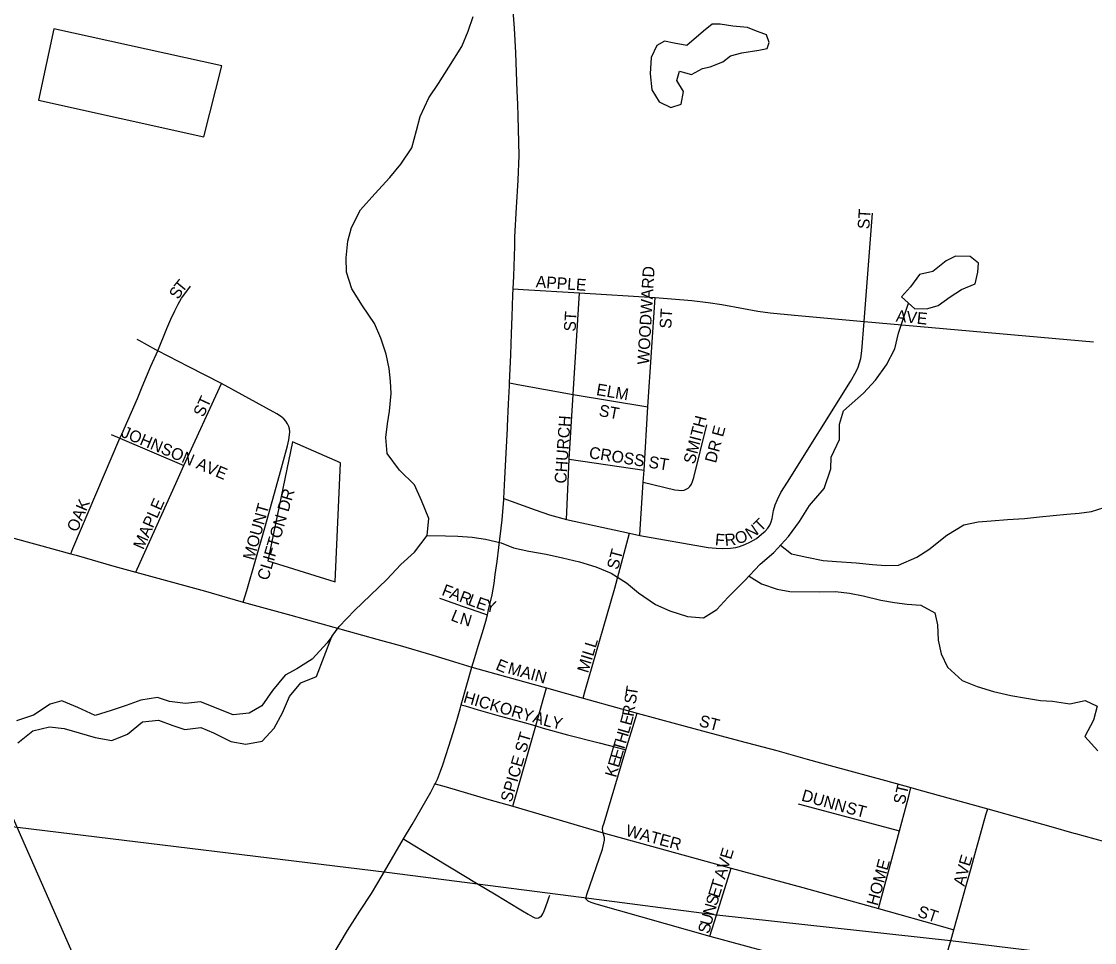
# Model space of a CAD drawing. Extents: x 1451455 to 1749751, y 218250 to 574981.
# Drawn here: x 1563281 to 1567846, y 376301 to 380219 of the extents above; entities that cross this region are included whole.
import ezdxf

# ---------------------------------------------------------------- set-up
doc = ezdxf.new("R2010")
doc.units = 0
for name, color, linetype in [('GM_X_City_Street', 7, 'Continuous'), ('GM_X_City_Street_Text', 7, 'Continuous'), ('GM_X_Corporation', 7, 'Continuous'), ('GM_X_Major_Lake', 7, 'Continuous'), ('GM_X_Major_River', 7, 'Continuous'), ('GM_X_Minor_Lake', 7, 'Continuous'), ('GM_X_Minor_River', 7, 'Continuous'), ('GM_X_Township', 7, 'Continuous'), ('GM_X_US_Route', 7, 'Continuous')]:
    doc.layers.add(name, color=color, linetype=linetype)

msp = doc.modelspace()

# ---------------------------------------------------------------- linework, layer by layer
at = {"layer": 'GM_X_City_Street'}
for points in [[(1566866.1, 378942.9), (1566902, 379403.2)], [(1563860.8, 378817.5), (1563900, 378913), (1563916.9, 378951.9), (1563933, 378987.6), (1563947.5, 379016.8), (1563962.4, 379041.9), (1563972.2, 379054.9), (1564000.2, 379092.5)], [(1565373.2, 379081.9), (1565415.5, 379079.2), (1565654.8, 379064.3)], [(1565628.4, 378632), (1565654.8, 379064.3)], [(1565654.8, 379064.3), (1565977.2, 379044.3)], [(1565946, 378579.6), (1565977.2, 379044.3)], [(1565977.2, 379044.3), (1566132.7, 379032.1), (1566203, 379023.9), (1566260.9, 379014.8), (1566352.5, 378997.9), (1566413.7, 378986.7), (1566465.5, 378979.7), (1566569.8, 378969), (1566866.1, 378942.9)], [(1565911.3, 378032.3), (1566201.9, 377981.3), (1566236.8, 377978.3), (1566263.9, 377977.1), (1566296.7, 377978.5), (1566319.4, 377981.5), (1566335.3, 377985.6), (1566358.5, 377993.3), (1566382, 378005.1), (1566407.4, 378020), (1566429.6, 378037.7), (1566444.5, 378050.6), (1566455.5, 378062.7), (1566464.3, 378076.5), (1566469.9, 378089.7), (1566474.6, 378104), (1566480.3, 378138.5), (1566486.8, 378162.6), (1566496.7, 378185.8), (1566512, 378214.8), (1566540.5, 378258.9), (1566808.3, 378686.9), (1566832, 378730), (1566840.2, 378747.9), (1566846.7, 378766.4), (1566851.2, 378785.6), (1566855.7, 378818), (1566866.1, 378942.9)], [(1566866.1, 378942.9), (1567841.3, 378855.6)], [(1563860.8, 378817.5), (1563853.3, 378821.5), (1563782, 378861.9), (1563773.3, 378866.5)], [(1563700.3, 378446.4), (1563708.1, 378463.8), (1563774.9, 378614.4), (1563795.2, 378664.1), (1563832, 378753), (1563860.8, 378817.5)], [(1564132.8, 378678.7), (1563993.3, 378749.9), (1563860.8, 378817.5)], [(1563972, 378329.6), (1564132.8, 378678.7)], [(1564224.8, 377748.8), (1564239.3, 377798.8), (1564316.7, 378065.4), (1564378.4, 378289.2), (1564412.6, 378413.6), (1564418.7, 378438.7), (1564421.9, 378460.4), (1564422.3, 378473.5), (1564421.3, 378485.2), (1564418.5, 378496), (1564413.5, 378507.3), (1564405.7, 378519), (1564397.4, 378528.6), (1564383.6, 378539.9), (1564367.5, 378550.3), (1564132.8, 378678.7)], [(1565357.6, 378681.3), (1565392.6, 378675), (1565628.4, 378632)], [(1565611.2, 378357), (1565628.4, 378632)], [(1565628.4, 378632), (1565946, 378579.6)], [(1565929.5, 378310.4), (1565946, 378579.6)], [(1565926.4, 378259.5), (1566060.5, 378227.1), (1566076.7, 378224.5), (1566089.9, 378224), (1566100.1, 378225.5), (1566108.9, 378228.6), (1566117.2, 378233.9), (1566124.2, 378240.7), (1566130.9, 378250.5), (1566135.7, 378261.3), (1566141.6, 378279.4), (1566196.5, 378502.8)], [(1563663.4, 378462), (1563700.3, 378446.4)], [(1563490.9, 377954.5), (1563500.4, 377976.9), (1563700.3, 378446.4)], [(1563700.3, 378446.4), (1563972, 378329.6)], [(1563768.2, 377876.5), (1563786.5, 377917.1), (1563937.9, 378253.4), (1563972, 378329.6)], [(1565600.4, 378100.3), (1565611.2, 378357)], [(1565611.2, 378357), (1565929.5, 378310.4)], [(1562227, 378300.4), (1562460.1, 378235.3), (1562697.5, 378170.6), (1562859, 378127), (1563112.2, 378058.1), (1563352.9, 377993), (1563490.9, 377954.5)], [(1565926.4, 378259.5), (1565929.5, 378310.4)], [(1565911.3, 378032.3), (1565913, 378058.4), (1565926.4, 378259.5)], [(1565333.5, 378190.2), (1565364.4, 378178.7), (1565465.9, 378141.2), (1565528, 378120.4), (1565600.4, 378100.3)], [(1565600.4, 378100.3), (1565868.1, 378041.9)], [(1565670.6, 377340.3), (1565678.4, 377367.5), (1565805.3, 377808.6), (1565868.1, 378041.9)], [(1565868.1, 378041.9), (1565911.3, 378032.3)], [(1563490.9, 377954.5), (1563514, 377948), (1563674.8, 377902.3), (1563768.2, 377876.5)], [(1563768.2, 377876.5), (1563861.3, 377850.9), (1564063.7, 377794.8), (1564088, 377787.9)], [(1564088, 377787.9), (1564224.5, 377748.9), (1564224.8, 377748.8)], [(1564224.8, 377748.8), (1564427, 377693.4), (1564793.5, 377591.2), (1564891.5, 377564.2), (1565027.3, 377524.1), (1565123.7, 377494.7), (1565196.8, 377471.5)], [(1565059.6, 377766.1), (1565072, 377761.6), (1565155.7, 377731.7), (1565189.9, 377720), (1565247, 377700.5), (1565263.1, 377694.9)], [(1565196.8, 377471.5), (1565416.5, 377410.9), (1565515, 377383.5)], [(1565468.9, 377222.2), (1565504, 377345), (1565515, 377383.5)], [(1565515, 377383.5), (1565599.8, 377359.9), (1565670.6, 377340.3)], [(1565670.6, 377340.3), (1565833.7, 377294.9), (1565900, 377276.7)], [(1565152.3, 377311.7), (1565168.3, 377307), (1565224.2, 377290.6), (1565312.8, 377265.3), (1565425.5, 377234.7), (1565468.9, 377222.2)], [(1565852.8, 377120.3), (1565892.8, 377253.2), (1565900, 377276.7)], [(1565900, 377276.7), (1566067.6, 377230.7), (1566178.5, 377201.2), (1566337.6, 377158.8), (1566494.1, 377116.9), (1566623.6, 377081.4), (1566737.4, 377049.7), (1566956.1, 376989.8), (1567065, 376959.6)], [(1565371, 376880.7), (1565468.9, 377222.2)], [(1565468.9, 377222.2), (1565500.3, 377213.2), (1565603.3, 377184.4), (1565739.3, 377149.5), (1565820.7, 377128.6), (1565852.8, 377120.3)], [(1565755.7, 376768), (1565754, 376775), (1565753.2, 376784.8), (1565754.9, 376794.4), (1565760, 376809.9), (1565789.6, 376910.6), (1565852.8, 377120.3)], [(1565041.2, 376976.1), (1565087.2, 376962.6), (1565269.8, 376909.1), (1565371, 376880.7)], [(1567015.7, 376775.8), (1567055.4, 376923.9), (1567065, 376959.6)], [(1567065, 376959.6), (1567098.1, 376950.4), (1567376.3, 376874), (1567391.6, 376869.7)], [(1565371, 376880.7), (1565755.7, 376768)], [(1566585.5, 376890.5), (1567015.7, 376775.8)], [(1567247.6, 376354.9), (1567260.4, 376400.2), (1567299, 376537.2), (1567318, 376606.9), (1567341.3, 376691), (1567360.7, 376761.5), (1567384.1, 376843.6), (1567391.6, 376869.7)], [(1567391.6, 376869.7), (1567543.7, 376826.8), (1567660.6, 376794.2), (1567758.3, 376766.6)], [(1565681.5, 376486.9), (1565686.5, 376504.5), (1565752.7, 376698.3), (1565759.2, 376723.7), (1565761.5, 376736.5), (1565761, 376746.3), (1565755.7, 376768)], [(1565755.7, 376768), (1566299.9, 376617.3)], [(1566927.1, 376444.9), (1567015.7, 376775.8)], [(1564906.5, 376741.6), (1564915.3, 376736.3), (1565027.3, 376668.3), (1565109.7, 376618.1), (1565216.8, 376552.9), (1565300.5, 376503.2), (1565399, 376443.5), (1565412, 376435.7), (1565436.4, 376421.1), (1565456.4, 376409.6), (1565464.6, 376406.3), (1565472.8, 376405), (1565481, 376406.1), (1565488.4, 376409.7), (1565491.6, 376412), (1565494.2, 376415.2), (1565499, 376422.4), (1565501.8, 376428.9), (1565507.1, 376443.2), (1565518.3, 376473.8), (1565524.4, 376490.5), (1565528.4, 376501.7)], [(1567758.3, 376766.6), (1567764.7, 376764.8), (1567970.1, 376707.9), (1568267.9, 376624.8)], [(1566210.1, 376327.1), (1566237.9, 376416.9), (1566299.9, 376617.3)], [(1566299.9, 376617.3), (1566605.6, 376535.2), (1566927.1, 376444.9)], [(1565681.5, 376486.9), (1565685.8, 376482), (1565691, 376478), (1565702.8, 376472.4), (1565724.3, 376464.6), (1566210.1, 376327.1)], [(1566927.1, 376444.9), (1567208.9, 376365.7), (1567247.6, 376354.9)], [(1566210.1, 376327.1), (1566596, 376222.4), (1566684.4, 376198), (1566766.3, 376174.3), (1566832.8, 376156.7), (1567136.5, 376074.3), (1567167.2, 376066)], [(1567201.8, 376189.5), (1567227.8, 376285.1), (1567234.1, 376307.3), (1567247.6, 376354.9)]]:
    msp.add_lwpolyline(points, dxfattribs=at)
at = {"layer": 'GM_X_Corporation'}
msp.add_lwpolyline([(1563127.5, 376306.8), (1563622.1, 375976.3), (1562817.5, 377799.2)], dxfattribs=at)
at = {"layer": 'GM_X_Major_Lake'}
for points in [[(1564601.2, 377602.5), (1564581.1, 377575.3), (1564517.9, 377506.3), (1564453.2, 377465.3), (1564402.7, 377438.1), (1564349.6, 377373), (1564304.4, 377307.7), (1564249.9, 377276.6), (1564181.8, 377269.7), (1564042.9, 377323.9), (1563978.8, 377316.9), (1563911, 377326), (1563859.3, 377342.8), (1563789.1, 377332), (1563726.8, 377309), (1563662.4, 377288), (1563594.1, 377267.1), (1563520.7, 377300.2), (1563453.2, 377329.3), (1563403, 377314.1), (1563332.2, 377267.2), (1563259.8, 377244.3)], [(1564098.5, 377193), (1564171.8, 377155.8), (1564235.6, 377144.8), (1564305.7, 377157.7), (1564356.7, 377212.8), (1564391.8, 377278.3), (1564421.1, 377347.8), (1564470.1, 377405), (1564536.5, 377432), (1564601.2, 377602.5)], [(1563266.1, 377150.2), (1563329, 377201.2), (1563401.2, 377218.1), (1563463.1, 377211.1), (1563526.7, 377192.1), (1563594.4, 377173), (1563666.1, 377159.9), (1563732.6, 377186.8), (1563795.5, 377239.8), (1563863.6, 377246.8), (1563925.1, 377223.8), (1563976.8, 377207), (1564044.9, 377215.9), (1564098.5, 377193)]]:
    msp.add_lwpolyline(points, dxfattribs=at)
at = {"layer": 'GM_X_Major_River'}
msp.add_lwpolyline([(1564601.2, 377602.5), (1564632.3, 377644.4), (1564697.5, 377713.4), (1564766.6, 377778.3), (1564835.7, 377845.2), (1564894.8, 377908.2), (1564953.7, 377961.2), (1565007, 378032.4), (1565014.2, 378104.3), (1564983.6, 378180.8), (1564952.9, 378247.3), (1564890, 378310.3), (1564837.3, 378381.2), (1564830.6, 378449.3), (1564837.6, 378507.2), (1564846.6, 378561), (1564853.9, 378636.9), (1564850.8, 378689), (1564845.8, 378743.1), (1564832.9, 378803.3), (1564810.1, 378871.6), (1564783.3, 378934.1), (1564732.6, 379008.9), (1564686, 379081.7), (1564663.2, 379152), (1564662.4, 379214), (1564669.6, 379283.9), (1564684.6, 379341.7), (1564723.9, 379417.1), (1564785.1, 379486.1), (1564848.3, 379555), (1564895.3, 379612.3), (1564942.5, 379681.5), (1564961.8, 379755.2), (1564976.9, 379814.9), (1565014.3, 379894.3), (1565055.3, 379955.6), (1565098.5, 380024.9), (1565154, 380112), (1565181.2, 380177.6), (1565202.3, 380239.2)], dxfattribs=at)
at = {"layer": 'GM_X_Minor_Lake'}
for points in [[(1566112.1, 380117.1), (1566058.3, 380125.9), (1566016.4, 380134.5), (1565984.2, 380117), (1565959.4, 380065.4), (1565956.2, 379995.4), (1565963.1, 379927.3), (1565994.3, 379876.9), (1566043.9, 379852.1), (1566088.1, 379867.5), (1566096.9, 379921.3), (1566069.7, 379967.7), (1566080.3, 380007.6), (1566132.1, 379992.8), (1566178.4, 380018.1), (1566210.5, 380025.6), (1566264.8, 380046.8), (1566297.2, 380072.3), (1566345.4, 380085.5), (1566417.5, 380096.5), (1566453.6, 380103.9), (1566462, 380129.8), (1566450.5, 380161.9), (1566400.9, 380180.7), (1566369.1, 380193.2), (1566307.2, 380198.1), (1566253.4, 380206.9), (1566219.4, 380207.4), (1566183, 380178)], [(1564133.9, 380030.5), (1563418.7, 380186.9), (1563353.8, 379883.9), (1564057.1, 379727.7)], [(1566183, 380178), (1566112.1, 380117.1)], [(1564057.1, 379727.7), (1564133.9, 380030.5)], [(1567081.2, 378996.3), (1567137.1, 378997.5), (1567181.3, 379010.8), (1567231.9, 379048), (1567280.3, 379079.3), (1567338.7, 379102.4), (1567349.4, 379152.2), (1567352.1, 379190.2), (1567316.6, 379218.7), (1567254.6, 379219.7), (1567214.4, 379200.3), (1567157.7, 379155.2), (1567101.5, 379142), (1567062.7, 379090.6), (1567024.1, 379047.2)], [(1567024.1, 379047.2), (1567081.2, 378996.3)], [(1564616.3, 377835.5), (1564638.5, 378341.2), (1564434, 378430.2), (1564329.9, 377923.8)], [(1564329.9, 377923.8), (1564616.3, 377835.5)]]:
    msp.add_lwpolyline(points, dxfattribs=at)
at = {"layer": 'GM_X_Minor_River'}
for points in [[(1565007, 378032.7), (1565085.2, 378030.6), (1565137.1, 378029.8), (1565199, 378024.9), (1565254.8, 378016), (1565322.5, 378001), (1565374.2, 377980.2), (1565439.9, 377965.3), (1565513.6, 377952.1), (1565583.3, 377937.1), (1565655, 377920), (1565724.6, 377899), (1565790.1, 377872), (1565855.4, 377831), (1565906.7, 377788.2), (1565977.8, 377739.1), (1566039.3, 377712.2), (1566114.9, 377687), (1566182.7, 377682), (1566239.2, 377717.1), (1566286, 377768.4), (1566357.1, 377839.3), (1566424.2, 377910.3), (1566481, 377959.5), (1566544, 378028.5), (1566591, 378091.8), (1566634.1, 378159.1), (1566695.2, 378232.2), (1566724.5, 378315.8), (1566725.3, 378365.8), (1566760.5, 378441.2), (1566761.5, 378505.2), (1566778.5, 378563), (1566863.6, 378637.7), (1566914.4, 378692.9), (1566961.4, 378758.2), (1566996.5, 378825.6), (1567011.6, 378893.4), (1567054, 379020.5)], [(1566509.4, 377990.6), (1566556.8, 377954.3), (1566622.5, 377939.3), (1566692.2, 377926.2), (1566748.1, 377921.4), (1566831.9, 377916.1), (1566901.8, 377909), (1566957.6, 377904.1), (1567011.6, 377905.3), (1567090.1, 377940.1), (1567140.6, 377973.3), (1567217.5, 378034.2), (1567290.1, 378077), (1567350.2, 378090.1), (1567406.3, 378095.2), (1567476.3, 378100.2), (1567548.3, 378105), (1567612.3, 378112.1), (1567728.4, 378122.3), (1567780.4, 378127.5), (1567832.5, 378134.7), (1567886.7, 378151.8)], [(1566376.3, 377859.6), (1566428.8, 377826.2), (1566496.4, 377803.2), (1566550.2, 377794.4), (1566674.1, 377792.5), (1566744, 377793.4), (1566803.9, 377786.5), (1566861.6, 377775.6), (1566937.2, 377756.4), (1566995, 377747.5), (1567048.9, 377740.7), (1567106.7, 377735.8), (1567166.1, 377702.9), (1567177.3, 377652.7), (1567180.2, 377586.7), (1567193.3, 377528.5), (1567220.4, 377472), (1567283.4, 377415), (1567346.9, 377390), (1567416.5, 377369), (1567490.1, 377351.8), (1567555.9, 377340.8), (1567615.6, 377329.9), (1567667.5, 377327.1), (1567741.3, 377315.9), (1567805.4, 377330.9), (1567857, 377306.1), (1567842, 377246.3), (1567804.9, 377176.9), (1567859.9, 377116)]]:
    msp.add_lwpolyline(points, dxfattribs=at)
at = {"layer": 'GM_X_Township'}
for points in [[(1579924.2, 397126.9), (1579705.3, 392782.1), (1579637.4, 388893.1), (1579618, 387770.8), (1579590.8, 387223.9), (1579198.2, 381777.6), (1578749.9, 375835.3), (1578742.8, 375741.4), (1578669, 374916.8), (1577178.6, 375098), (1570975.1, 375852.3), (1569426.9, 376040.6), (1568521, 376150.7), (1567232.5, 376307.4), (1566239, 376417.4), (1565662.2, 376492), (1564834.8, 376599), (1558782.7, 377336.1)], [(1570975.1, 375852.3), (1569426.9, 376040.6), (1568521, 376150.7), (1567232.5, 376307.4), (1566239, 376417.4), (1565662.2, 376492), (1564834.8, 376599), (1558782.7, 377336.1)]]:
    msp.add_lwpolyline(points, dxfattribs=at)
at = {"layer": 'GM_X_US_Route'}
for points in [[(1565349.2, 378496.4), (1565353.4, 378592.1), (1565357, 378668.5), (1565357.6, 378681.3), (1565362.9, 378801.1), (1565366.1, 378891.3), (1565369.1, 378964.2), (1565372.1, 379054.7), (1565373.2, 379081.9), (1565375.2, 379135.3), (1565379.3, 379262.8), (1565380.5, 379302), (1565387.4, 379427.9), (1565393.5, 379544.1), (1565398.4, 379649), (1565395.5, 379760), (1565394.2, 379816.4), (1565392.7, 379867.3), (1565389.6, 379922), (1565384.4, 380085.8), (1565378.7, 380190.7), (1565371.5, 380282.4)], [(1565214, 377527.2), (1565224.5, 377561.2), (1565242.2, 377619.5), (1565255.9, 377667.4), (1565263.1, 377694.9), (1565268.6, 377715.9), (1565283.5, 377779.7), (1565291.8, 377828.3), (1565296.9, 377866.6), (1565304.5, 377921.3), (1565312.4, 377981.1), (1565325.7, 378098.6), (1565329.3, 378134.4), (1565333.2, 378183.4), (1565333.5, 378190.2), (1565337.9, 378274.6), (1565342.5, 378382.3), (1565348.8, 378487.3), (1565349.2, 378496.4)], [(1564796.6, 376554.7), (1564824.9, 376602.4), (1564906.5, 376741.6), (1564942.7, 376803.3), (1565022.4, 376939.8), (1565038.8, 376970.9), (1565041.2, 376976.1), (1565050.3, 376996.1), (1565063.7, 377030.3), (1565074, 377057.1), (1565099.8, 377136.4), (1565118, 377193.9), (1565133.3, 377245.5), (1565147.7, 377294.9), (1565152.3, 377311.7), (1565176.2, 377397), (1565196.8, 377471.5), (1565214, 377527.2)], [(1563996.8, 375150.1), (1564008.9, 375217.5), (1564022.1, 375278), (1564033.4, 375315.2), (1564040.5, 375334.7), (1564050.1, 375357.4), (1564068.7, 375395.2), (1564085.7, 375426.3), (1564104.3, 375455.7), (1564105.1, 375457.1), (1564147.3, 375523.2), (1564230.1, 375641.4), (1564320.3, 375778.5), (1564389.4, 375886.7), (1564396.2, 375897.5), (1564444.3, 375975.9), (1564517.9, 376098.9), (1564530.5, 376121.3), (1564668.6, 376351.8), (1564721.2, 376434.7), (1564769.6, 376509.1), (1564796.6, 376554.7)]]:
    msp.add_lwpolyline(points, dxfattribs=at)

# ---------------------------------------------------------------- texts
at = {"layer": 'GM_X_City_Street_Text'}
for s, rotation, p in [('ST', 86.4186, (1566887.7, 379334.2)), ('WOODWARD', 86.6731, (1565950.5, 378757.7)), ('T', 50.6318, (1563965.5, 379062.2)), ('APPLE', 355.9166, (1565467.8, 379087.8)), ('S', 60.0366, (1563949.1, 379033.5)), ('ST', 86.4186, (1565638.1, 378898.6)), ('ST', 86.4186, (1566045.1, 378910.8)), ('AVE', 354.0895, (1566999.3, 378942.6)), ('ELM', 350.216, (1565723.9, 378630.1)), ('ST', 64.9879, (1564055, 378532.4)), ('ST', 349.3865, (1565734.6, 378541.1)), ('CHURCH', 86.0553, (1565598.5, 378251.8)), ('SMITH', 75.3239, (1566144.4, 378332.8)), ('JOHNSON AVE', 337.1939, (1563701.9, 378453.5)), ('DR E', 75.069, (1566235.4, 378337.3)), ('CROSS ST', 350.9787, (1565693, 378361.7)), ('CLIFTON DR', 73.5697, (1564330.5, 377837.8)), ('OAK', 66.8028, (1563518, 378043.7)), ('MAPLE', 66.1598, (1563799.7, 377969)), ('MOUNT', 74.3587, (1564270, 377923.6)), ('T', 45.0119, (1566426, 378045.6)), ('O', 17.3482, (1566325.4, 377994.1)), ('N', 34.3925, (1566381.9, 378014.2)), ('F', 355.0764, (1566229.9, 377991.1)), ('R', 5.3699, (1566274.8, 377988.1)), ('ST', 75.069, (1565818.8, 377884)), ('F', 339.2233, (1565065.6, 377780.2)), ('A', 339.2214, (1565098.5, 377767.7)), ('R', 339.2382, (1565139.7, 377752.1)), ('L', 339.2233, (1565176.7, 377738.1)), ('E', 340.579, (1565210.8, 377725.2)), ('Y', 348.5317, (1565251.3, 377711.4)), ('L', 337.5441, (1565104.1, 377672.7)), ('N', 343.5241, (1565141.9, 377657.4)), ('MILL', 73.1417, (1565691.3, 377444.3)), ('E', 336.8127, (1565294.8, 377463.4)), ('MAIN', 344.4724, (1565346.4, 377446.3)), ('HICKORY', 343.8085, (1565157.7, 377322.9)), ('T', 81.1337, (1565899.2, 377347.2)), ('S', 81.1126, (1565893.7, 377312.4)), ('A', 342.0696, (1565452.6, 377239.3)), ('L', 345.4795, (1565497.6, 377224.8)), ('E', 75.0678, (1565874.6, 377220.7)), ('R', 80.0756, (1565884.7, 377259.4)), ('Y', 347.4035, (1565533.4, 377215.6)), ('ST', 345.0758, (1566160.3, 377221.9)), ('SPICE ST', 73.781, (1565365.7, 376894.2)), ('H', 73.6943, (1565852, 377143.4)), ('L', 73.7216, (1565864.4, 377185.7)), ('T', 73.7037, (1565842.2, 377109.7)), ('E', 73.7037, (1565822.4, 377042.1)), ('E', 73.7037, (1565832.3, 377075.9)), ('K', 73.7048, (1565810.1, 376999.9)), ('DUNN', 344.2472, (1566596, 376905.1)), ('ST', 76.7591, (1567037.5, 376884.7)), ('ST', 345.0758, (1566785.1, 376852.3)), ('WATER', 344.8455, (1565847.9, 376755.5)), ('E', 72.9605, (1566299.2, 376651.2)), ('V', 72.9511, (1566286.3, 376609.1)), ('HOME', 74.6231, (1566923.2, 376454.1)), ('V', 74.8503, (1567303.4, 376579.9)), ('E', 73.0861, (1567314.8, 376622)), ('A', 72.9615, (1566273.4, 376567)), ('E', 72.9605, (1566248.9, 376487.1)), ('T', 72.9605, (1566259.2, 376520.8)), ('A', 75.8895, (1567292.7, 376537.5)), ('S', 72.9736, (1566238.6, 376453.5)), ('N', 73.5938, (1566226.2, 376411.4)), ('ST', 341.5607, (1567089.3, 376412.1)), ('U', 75.0468, (1566214.9, 376369.2)), ('S', 75.2217, (1566206, 376335.2))]:
    msp.add_text(s, height=50, rotation=rotation, dxfattribs=at).set_placement(p)

doc.saveas('drawing.dxf')
